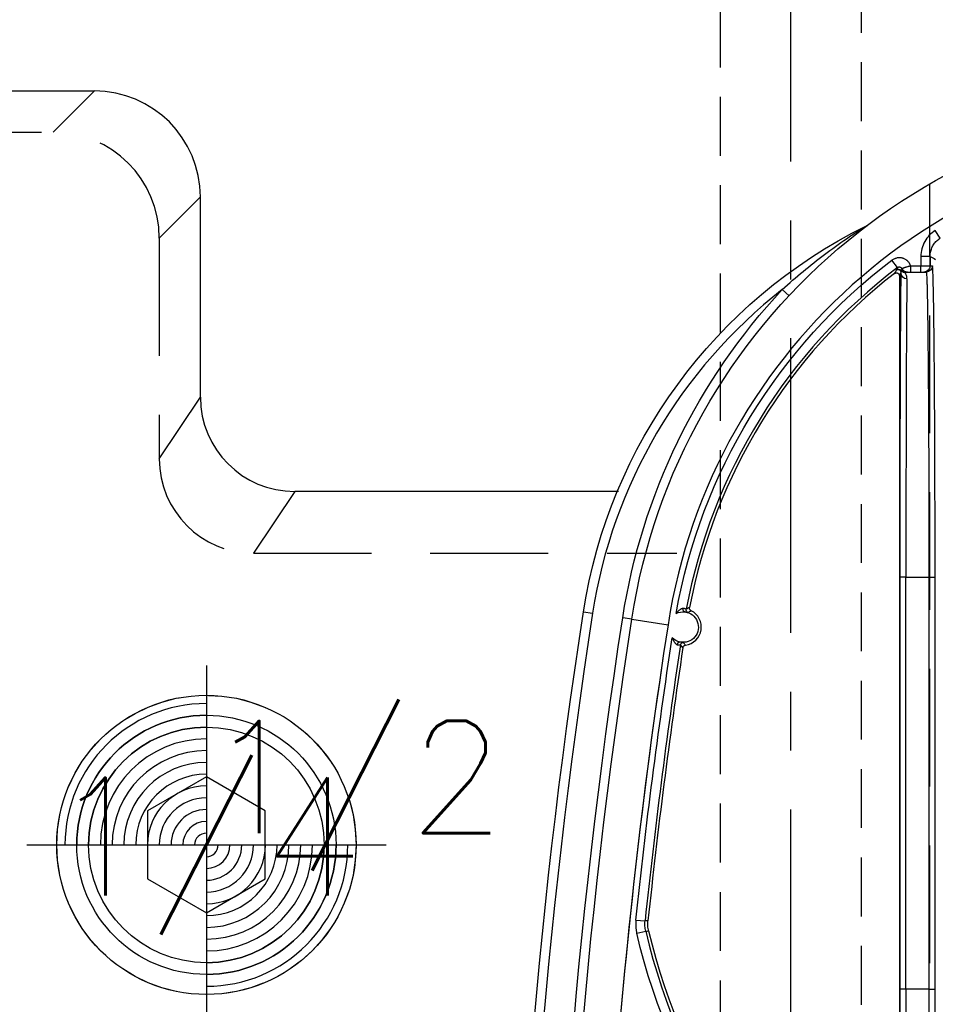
# Model space of a CAD drawing. Extents: x 2651 to 11825, y -3833 to 1075.
# Tile 275 of 656: x 4177 to 4216, y 311 to 353. Entities that reach past the tile are written whole.
import ezdxf
from ezdxf.enums import TextEntityAlignment as Align

# ---------------------------------------------------------------- set-up
doc = ezdxf.new("R2010")
doc.units = 0
doc.header["$LTSCALE"] = 10
for name, pattern in [('CENTER', [2, 1.25, -0.25, 0.25, -0.25]), ('DASHED', [0.75, 0.5, -0.25]), ('HIDDEN', [0.375, 0.25, -0.125])]:
    doc.linetypes.add(name, pattern=pattern)
doc.layers.get('0').update_dxf_attribs({"linetype": 'CONTINUOUS'})
doc.layers.get('Defpoints').update_dxf_attribs({"linetype": 'CONTINUOUS'})
for name, color, linetype in [('1', 7, 'CONTINUOUS'), ('111', 7, 'CONTINUOUS'), ('CEN', 1, 'CENTER'), ('COOL', 150, 'HIDDEN'), ('DIM', 3, 'CONTINUOUS'), ('HIDDEN', 6, 'HIDDEN'), ('PART', 7, 'CONTINUOUS'), ('PIN', 3, 'CONTINUOUS'), ('TEXT', 4, 'CONTINUOUS')]:
    doc.layers.add(name, color=color, linetype=linetype)
doc.styles.get("Standard").update_dxf_attribs({"font": 'romans.shx'})
doc.dimstyles.new('MM& INCH5', dxfattribs={"dimtxt": 5, "dimasz": 2.5, "dimexe": 1, "dimexo": 0.5, "dimtad": 0, "dimrnd": 1.38778e-17, "dimzin": 9, "dimdsep": 46, "dimtxsty": 'Standard', "dimblk": 'CLOSED', "dimcen": 0, "dimclrd": 3, "dimclre": 3, "dimclrt": 3, "dimazin": 2, "dimtfac": 0.75, "dimtofl": 0, "dimtmove": 0, "dimatfit": 3, "dimfxl": 0, "dimtolj": 1, "dimarcsym": 0})

# ---------------------------------------------------------------- blocks, each defined once
blk = doc.blocks.new('DSD')
at = {"layer": '1', "color": 6, "linetype": 'DASHED'}
for p, q in [((501.927, 509.019), (501.927, 460.933)), ((501.71, 495.113), (501.705, 495.113)), ((501.71, 477.638), (501.705, 477.638)), ((501.922, 464.017), (501.922, 464.425))]:
    blk.add_line(p, q, dxfattribs=at)
at = {"layer": '1', "color": 7, "linetype": 'Continuous'}
for p, q in [((503.222, 464.844), (503.222, 508.076)), ((502.182, 464.684), (502.084, 464.684)), ((502.312, 464.684), (502.182, 464.684)), ((502.739, 464.684), (502.312, 464.684)), ((503.184, 464.604), (503.184, 464.604))]:
    blk.add_line(p, q, dxfattribs=at)
at = {"layer": '1', "color": 252, "linetype": 'Continuous'}
for p, q in [((501.71, 495.113), (501.71, 477.638)), ((501.969, 495.113), (501.71, 495.113)), ((501.969, 495.113), (502.947, 495.113)), ((501.969, 477.638), (501.969, 495.113)), ((502.947, 495.113), (502.947, 477.638)), ((502.947, 495.113), (503.206, 495.113)), ((503.206, 477.638), (503.206, 495.113)), ((514.366, 492.744), (513.988, 492.655)), ((514.402, 492.182), (514.015, 492.223)), ((514.577, 479.412), (513.04, 479.65)), ((514.577, 479.412), (514.961, 479.353)), ((516.625, 479.096), (516.241, 479.155)), ((501.969, 477.638), (501.71, 477.638)), ((502.947, 477.638), (501.969, 477.638)), ((502.947, 477.638), (503.206, 477.638)), ((507.907, 465.686), (508.191, 465.421)), ((501.825, 464.425), (501.923, 464.425)), ((501.923, 464.425), (501.923, 464.016)), ((501.923, 464.425), (502.312, 464.425)), ((502.312, 464.684), (502.312, 464.425)), ((502.312, 464.425), (502.739, 464.425)), ((502.312, 464.016), (502.312, 464.425)), ((502.739, 464.684), (502.739, 464.425)), ((502.997, 464.684), (502.997, 464.684)), ((503.307, 464.492), (503.542, 464.182)), ((501.923, 464.016), (502.312, 464.016)), ((501.496, 463.246), (501.701, 462.916))]:
    blk.add_line(p, q, dxfattribs=at)
for centre, radius, start, end in [((258.538, 518.994), 260.764, 351.21206, 8.78754), ((258.538, 518.994), 257.526, 351.21206, 8.78794), ((487.959, 486.516), 26.743, 13.2714, 54.9863), ((258.538, 518.994), 256.876, 351.38336, 354.01787), ((488.973, 483.37), 24.354, 270, 351.2121), ((488.973, 483.37), 23.704, 307.2095, 349.3511), ((494.862, 482.46), 21.633, 308.0345, 351.2121)]:
    blk.add_arc(centre, radius, start, end, dxfattribs=at)
at = {"layer": '1', "color": 7, "linetype": 'Continuous', "extrusion": (0, 0, -1)}
for centre, radius, start, end in [((-258.538, 518.994), 261.153, 171.21206, 188.78794), ((-258.538, 518.994), 259.08, 171.21206, 188.78794), ((-512.4, 479.749), 0.648, 276.418, 102.0087), ((-512.4, 479.749), 0.648, 102.0087, 135.4131), ((-488.973, 483.37), 25.908, 188.7879, 270), ((-494.862, 482.46), 22.022, 188.7879, 243.6342), ((-512.4, 479.749), 0.648, 242.7301, 276.418)]:
    blk.add_arc(centre, radius, start, end, dxfattribs=at)
at = {"layer": '1', "color": 252, "linetype": 'Continuous', "extrusion": (0, 0, -1)}
for centre, radius, start, end in [((-258.538, 518.994), 259.469, 171.21206, 188.78794), ((-487.959, 486.516), 27.132, 125.0137, 166.7286), ((-258.538, 518.994), 257.265, 185.98213, 188.67217), ((-488.973, 483.37), 26.297, 188.7879, 223.0455), ((-488.973, 483.37), 24.093, 190.0333, 232.7905)]:
    blk.add_arc(centre, radius, start, end, dxfattribs=at)
at = {"layer": '1', "color": 110, "linetype": 'Continuous'}
for centre, radius, start, end in [((258.538, 518.994), 257.526, 351.21206, 0), ((488.973, 483.37), 24.354, 270, 351.2121)]:
    blk.add_arc(centre, radius, start, end, dxfattribs=at)
at = {"layer": '1', "color": 7, "linetype": 'Continuous'}
for centre, radius, start, end in [((487.959, 486.516), 26.62, 13.3184, 54.4749), ((258.538, 518.994), 256.753, 351.40512, 354.0132), ((512.4, 479.749), 0.772, 97.6644, 243.8079), ((488.973, 483.37), 23.581, 307.8157, 349.1097), ((504.814, 462.381), 0.389, 116.3658, 127.0428)]:
    blk.add_arc(centre, radius, start, end, dxfattribs=at)
at = {"layer": '1', "color": 252, "linetype": 'Continuous'}
for centre, start_param, end_param in [((503.149, 495.113), 4.712389, 6.146594), ((503.149, 477.638), 3.352768, 4.712389)]:
    blk.add_ellipse(centre, major_axis=(0, 13.213), ratio=0.004363, start_param=start_param, end_param=end_param, dxfattribs=at)
at = {"layer": '1', "color": 7, "linetype": 'Continuous'}
for centre, start_param, end_param in [((502.89, 495.113), 4.712389, 6.146594), ((502.89, 477.638), 3.352768, 4.712389)]:
    blk.add_ellipse(centre, major_axis=(0, 12.954), ratio=0.004451, start_param=start_param, end_param=end_param, dxfattribs=at)
at = {"layer": '1', "color": 252, "linetype": 'Continuous', "extrusion": (0, 0, -1)}
for centre, major_axis, ratio, start_param, end_param in [((512.387, 480.528), (0.0975, 0.0853), 0.999984, 0.869298, 2.272295), ((512.141, 479.014), (-0.065, 0.112), 0.999983, 0.861915, 2.279678), ((502.902, 464.719), (-0.259, 0.005), 0.977776, 1.550897, 3.120779), ((502.991, 464.441), (-0.218, -0.14), 0.998355, 2.140409, 2.981371), ((502.084, 464.425), (0, 0.259), 0.999962, 4.712389, 6.283185), ((502.182, 464.425), (0, 0.259), 0.999962, 4.712389, 6.283185), ((502.879, 464.425), (0, 0.259), 0.999963, 0, 1.118997), ((502.984, 464.425), (0, 0.259), 0.999925, 0, 0.841069), ((502.997, 464.425), (0, 0.259), 0.999931, 0, 0.807195), ((502.997, 464.425), (-0.005, 0.259), 0.999933, 0.01791, 0.825023), ((503.273, 464.684), (-0.116, 0.057), 0.999951, 3.600398, 5.094617), ((503.278, 464.694), (-0.118, 0.053), 0.999958, 3.638367, 5.099043)]:
    blk.add_ellipse(centre, major_axis=major_axis, ratio=ratio, start_param=start_param, end_param=end_param, dxfattribs=at)
at = {"layer": '1', "color": 7, "linetype": 'Continuous', "extrusion": (0, 0, -1)}
for centre, major_axis, ratio, start_param, end_param in [((512.562, 480.509), (-0.027, -0.127), 0.659458, 4.670772, 6.277381), ((512.313, 478.976), (-0.014, -0.129), 0.659067, 3.147394, 4.763783), ((503.281, 464.7), (-0.116, 0.057), 0.999951, 3.600067, 5.09439)]:
    blk.add_ellipse(centre, major_axis=major_axis, ratio=ratio, start_param=start_param, end_param=end_param, dxfattribs=at)
at = {"layer": '1', "color": 252, "linetype": 'Continuous'}
for points, weights in [([(501.825, 508.326), (501.757, 508.326), (501.71, 502.853), (501.71, 495.113)], [1, 0.804737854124, 0.804737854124, 1]), ([(501.71, 477.638), (501.71, 469.898), (501.757, 464.425), (501.825, 464.425)], [1, 0.804737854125, 0.804737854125, 1])]:
    blk.add_rational_spline(points, weights, degree=3, dxfattribs=at)
for points, knots in [([(501.969, 495.113), (501.969, 495.394), (501.969, 495.967), (501.97, 496.839), (501.972, 497.737), (501.975, 498.655), (501.978, 499.586), (501.982, 500.522), (501.986, 501.455), (501.992, 502.375), (501.998, 503.272), (502.005, 504.132), (502.012, 504.945), (502.02, 505.695), (502.029, 506.369), (502.039, 506.953), (502.049, 507.432), (502.06, 507.789), (502.072, 508.022), (502.08, 508.052), (502.084, 508.067)], [0, 0, 0, 0, 0.041403, 0.084471, 0.129205, 0.175604, 0.223668, 0.273397, 0.324791, 0.377851, 0.432575, 0.488964, 0.547018, 0.606736, 0.668119, 0.731167, 0.795879, 0.862255, 0.930296, 1, 1, 1, 1]), ([(502.084, 464.684), (502.082, 464.689), (502.077, 464.698), (502.071, 464.768), (502.064, 464.879), (502.058, 465.031), (502.052, 465.222), (502.046, 465.449), (502.041, 465.711), (502.035, 466.004), (502.03, 466.327), (502.025, 466.678), (502.021, 467.054), (502.016, 467.452), (502.012, 467.87), (502.008, 468.307), (502.004, 468.76), (502, 469.227), (501.996, 469.706), (501.993, 470.194), (501.99, 470.691), (501.987, 471.194), (501.985, 471.701), (501.982, 472.211), (501.98, 472.723), (501.978, 473.234), (501.976, 473.744), (501.974, 474.251), (501.973, 474.754), (501.972, 475.252), (501.971, 475.744), (501.97, 476.23), (501.969, 476.707), (501.969, 477.176), (501.969, 477.485), (501.969, 477.638)], [0, 0, 0, 0, 0.038023, 0.075563, 0.112621, 0.149196, 0.185289, 0.2209, 0.256028, 0.290673, 0.324837, 0.358517, 0.391715, 0.424431, 0.456664, 0.488415, 0.519683, 0.550468, 0.580772, 0.610592, 0.63993, 0.668786, 0.697159, 0.72505, 0.752458, 0.779383, 0.805826, 0.831787, 0.857265, 0.88226, 0.906773, 0.930804, 0.954352, 0.977417, 1, 1, 1, 1]), ([(508.191, 465.421), (507.615, 464.893), (507.015, 464.395), (506.093, 463.702), (505.781, 463.479), (505.314, 463.162), (505.158, 463.058), (504.931, 462.912), (504.856, 462.864), (504.753, 462.798), (504.72, 462.778), (504.664, 462.743), (504.637, 462.727), (504.644, 462.73)], [0, 0, 0, 0, 0.5, 0.5, 0.75, 0.75, 0.875, 0.875, 0.9375, 0.9375, 0.96875, 0.96875, 1, 1, 1, 1]), ([(502.739, 464.425), (502.746, 464.406), (502.754, 464.387), (502.767, 464.36), (502.772, 464.351), (502.779, 464.337), (502.782, 464.333), (502.787, 464.324), (502.801, 464.302), (502.828, 464.265), (502.855, 464.236), (502.877, 464.214), (502.885, 464.208), (502.896, 464.198), (502.9, 464.194), (502.908, 464.188), (502.929, 464.172), (502.967, 464.147), (503.003, 464.128), (503.026, 464.118), (503.031, 464.116), (503.04, 464.112), (503.055, 464.107), (503.089, 464.095), (503.138, 464.084), (503.178, 464.079), (503.209, 464.077), (503.219, 464.077), (503.24, 464.077), (503.27, 464.078), (503.321, 464.084), (503.36, 464.093), (503.385, 464.101), (503.39, 464.102), (503.399, 464.106), (503.414, 464.111), (503.447, 464.124), (503.492, 464.147), (503.526, 464.17), (503.542, 464.182)], [0, 0, 0, 0, 0.0625, 0.0625, 0.09375, 0.09375, 0.109375, 0.109375, 0.125, 0.1875, 0.25, 0.25, 0.28125, 0.28125, 0.296875, 0.296875, 0.3125, 0.375, 0.4375, 0.4375, 0.453125, 0.453125, 0.46875, 0.5, 0.5625, 0.625, 0.625, 0.65625, 0.65625, 0.6875, 0.75, 0.8125, 0.8125, 0.828125, 0.828125, 0.84375, 0.875, 0.9375, 1, 1, 1, 1]), ([(501.923, 464.016), (501.92, 463.956), (501.913, 463.834), (501.856, 463.657), (501.765, 463.493), (501.645, 463.351), (501.545, 463.281), (501.496, 463.246)], [0, 0, 0, 0, 0.195853, 0.3979, 0.6021, 0.804147, 1, 1, 1, 1]), ([(501.701, 462.916), (501.795, 462.975), (501.879, 463.044), (502.03, 463.202), (502.096, 463.292), (502.202, 463.482), (502.243, 463.586), (502.298, 463.797), (502.312, 463.906), (502.312, 464.016)], [0, 0, 0, 0, 0.25, 0.25, 0.5, 0.5, 0.75, 0.75, 1, 1, 1, 1])]:
    blk.add_open_spline(points, degree=3, knots=knots, dxfattribs=at)
for points, degree in [([(514.402, 492.182), (514.407, 492.23), (514.413, 492.324), (514.41, 492.465), (514.395, 492.605), (514.377, 492.698), (514.366, 492.744)], 3), ([(513.988, 492.655), (513.946, 492.653), (513.905, 492.651), (513.863, 492.648)], 3), ([(513.891, 492.215), (513.933, 492.217), (513.974, 492.22), (514.015, 492.223)], 3), ([(512.515, 480.508), (512.497, 480.528), (512.462, 480.567), (512.426, 480.605), (512.408, 480.623)], 3), ([(512.297, 480.514), (512.329, 480.477), (512.359, 480.438), (512.389, 480.398)], 3), ([(512.184, 479.136), (512.143, 479.107), (512.102, 479.081), (512.06, 479.056)], 3), ([(512.13, 478.915), (512.153, 478.927), (512.199, 478.951), (512.245, 478.977), (512.269, 478.99)], 3), ([(503.222, 464.844), (503.202, 464.802), (503.181, 464.76), (503.161, 464.719)], 3), ([(503.36, 464.597), (503.384, 464.645), (503.407, 464.693), (503.431, 464.741)], 3), ([(503.307, 464.492), (503.322, 464.522), (503.337, 464.551), (503.352, 464.581)], 3), ([(503.352, 464.581), (503.357, 464.591)], 1), ([(503.357, 464.591), (503.36, 464.597)], 1), ([(501.923, 464.016), (501.846, 464.059), (501.769, 464.102), (501.692, 464.145)], 3)]:
    blk.add_open_spline(points, degree=degree, dxfattribs=at)
at = {"layer": '1', "color": 7, "linetype": 'Continuous'}
for points, degree in [([(513.863, 492.648), (513.872, 492.612), (513.886, 492.541), (513.897, 492.433), (513.9, 492.324), (513.895, 492.251), (513.891, 492.215)], 3), ([(513.988, 492.655), (513.996, 492.619), (514.01, 492.548), (514.021, 492.44), (514.024, 492.332), (514.019, 492.259), (514.015, 492.223)], 3), ([(502.991, 464.699), (502.995, 464.695), (502.997, 464.684)], 2), ([(502.997, 464.684), (502.984, 464.684)], 1), ([(503.177, 464.598), (503.184, 464.604)], 1), ([(503.184, 464.604), (503.184, 464.613)], 1)]:
    blk.add_open_spline(points, degree=degree, dxfattribs=at)
for points, knots in [([(512.408, 480.623), (512.407, 480.616), (512.404, 480.602), (512.399, 480.59), (512.394, 480.581), (512.392, 480.577), (512.389, 480.571), (512.383, 480.563), (512.376, 480.555), (512.369, 480.548), (512.365, 480.545), (512.361, 480.541), (512.352, 480.534), (512.343, 480.529), (512.335, 480.525), (512.33, 480.523), (512.324, 480.52), (512.314, 480.517), (512.304, 480.515), (512.297, 480.514)], [0, 0, 0, 0, 0.125, 0.25, 0.25, 0.3125, 0.3125, 0.375, 0.5, 0.5, 0.5625, 0.5625, 0.625, 0.75, 0.75, 0.8125, 0.8125, 0.875, 1, 1, 1, 1]), ([(512.39, 480.397), (512.395, 480.397), (512.399, 480.398), (512.404, 480.397), (512.409, 480.397), (512.413, 480.397), (512.418, 480.397), (512.423, 480.397), (512.427, 480.397), (512.446, 480.395), (512.463, 480.394), (512.476, 480.392), (512.481, 480.392), (512.491, 480.39), (512.506, 480.388), (512.523, 480.385), (512.535, 480.382)], [0, 0, 0, 0, 0.125, 0.25, 0.375, 0.375, 0.4375, 0.4375, 0.5, 0.625, 0.75, 0.75, 0.8125, 0.8125, 0.875, 1, 1, 1, 1]), ([(512.647, 480.496), (512.637, 480.498), (512.627, 480.5), (512.613, 480.503), (512.609, 480.503), (512.604, 480.504), (512.599, 480.505), (512.594, 480.505), (512.586, 480.506), (512.569, 480.508), (512.556, 480.508), (512.552, 480.508), (512.547, 480.508), (512.542, 480.508), (512.538, 480.508), (512.533, 480.508), (512.528, 480.508), (512.523, 480.508), (512.519, 480.506), (512.514, 480.508)], [0, 0, 0, 0, 0.125, 0.125, 0.1875, 0.1875, 0.21875, 0.21875, 0.25, 0.375, 0.5, 0.5, 0.5625, 0.5625, 0.625, 0.625, 0.75, 0.875, 1, 1, 1, 1]), ([(512.862, 480.203), (512.851, 480.23), (512.847, 480.242), (512.84, 480.257), (512.837, 480.264), (512.83, 480.279), (512.827, 480.287), (512.816, 480.309), (512.808, 480.323), (512.792, 480.351), (512.784, 480.365), (512.771, 480.385), (512.766, 480.392), (512.759, 480.401), (512.757, 480.405), (512.752, 480.411), (512.749, 480.415), (512.737, 480.43), (512.727, 480.441), (512.711, 480.457), (512.705, 480.462), (512.697, 480.469), (512.694, 480.472), (512.689, 480.475), (512.685, 480.478), (512.677, 480.483), (512.668, 480.489), (512.659, 480.492), (512.655, 480.494), (512.65, 480.495), (512.646, 480.496)], [0, 0, 0, 0, 0.125, 0.125, 0.1875, 0.1875, 0.25, 0.25, 0.375, 0.375, 0.5, 0.5, 0.5625, 0.5625, 0.59375, 0.59375, 0.625, 0.625, 0.75, 0.75, 0.8125, 0.8125, 0.84375, 0.84375, 0.875, 0.875, 0.9375, 0.96875, 0.96875, 1, 1, 1, 1]), ([(512.06, 479.056), (512.066, 479.053), (512.078, 479.046), (512.089, 479.037), (512.096, 479.029), (512.099, 479.026), (512.103, 479.021), (512.11, 479.013), (512.115, 479.004), (512.12, 478.995), (512.122, 478.991), (512.124, 478.985), (512.127, 478.975), (512.13, 478.964), (512.131, 478.954), (512.132, 478.95), (512.132, 478.943), (512.132, 478.933), (512.131, 478.922), (512.13, 478.915)], [0, 0, 0, 0, 0.125, 0.25, 0.25, 0.3125, 0.3125, 0.375, 0.5, 0.5, 0.5625, 0.5625, 0.625, 0.75, 0.75, 0.8125, 0.8125, 0.875, 1, 1, 1, 1]), ([(512.328, 479.105), (512.316, 479.106), (512.304, 479.108), (512.288, 479.11), (512.283, 479.111), (512.274, 479.113), (512.269, 479.114), (512.255, 479.117), (512.239, 479.121), (512.225, 479.124), (512.221, 479.128), (512.215, 479.125), (512.212, 479.13), (512.206, 479.128), (512.203, 479.132), (512.19, 479.13), (512.194, 479.137), (512.18, 479.135), (512.185, 479.137)], [0, 0, 0, 0, 0.125, 0.125, 0.1875, 0.1875, 0.25, 0.25, 0.375, 0.5, 0.5, 0.5625, 0.5625, 0.625, 0.625, 0.75, 0.875, 1, 1, 1, 1]), ([(512.269, 478.991), (512.273, 478.99), (512.277, 478.987), (512.282, 478.986), (512.286, 478.984), (512.291, 478.983), (512.295, 478.981), (512.3, 478.98), (512.304, 478.978), (512.32, 478.974), (512.334, 478.97), (512.341, 478.969), (512.345, 478.968), (512.35, 478.967), (512.355, 478.966), (512.359, 478.965), (512.373, 478.963), (512.387, 478.961), (512.397, 478.961)], [0, 0, 0, 0, 0.125, 0.25, 0.375, 0.375, 0.4375, 0.4375, 0.5, 0.625, 0.75, 0.75, 0.78125, 0.78125, 0.8125, 0.8125, 0.875, 1, 1, 1, 1]), ([(512.396, 478.961), (512.401, 478.96), (512.406, 478.96), (512.41, 478.96), (512.415, 478.961), (512.424, 478.962), (512.43, 478.963), (512.444, 478.967), (512.451, 478.969), (512.461, 478.973), (512.465, 478.975), (512.471, 478.978), (512.476, 478.98), (512.492, 478.988), (512.506, 478.996), (512.526, 479.009), (512.536, 479.016), (512.546, 479.023), (512.552, 479.028), (512.556, 479.03), (512.571, 479.043), (512.584, 479.053), (512.608, 479.075), (512.62, 479.087), (512.643, 479.11), (512.654, 479.122), (512.671, 479.141), (512.676, 479.147), (512.683, 479.156), (512.686, 479.159), (512.689, 479.163), (512.692, 479.167), (512.695, 479.17), (512.698, 479.174)], [0, 0, 0, 0, 0.03125, 0.03125, 0.0625, 0.0625, 0.125, 0.125, 0.1875, 0.1875, 0.21875, 0.21875, 0.25, 0.25, 0.375, 0.375, 0.4375, 0.46875, 0.46875, 0.5, 0.5, 0.625, 0.625, 0.75, 0.75, 0.875, 0.875, 0.9375, 0.9375, 0.96875, 0.984375, 0.984375, 1, 1, 1, 1]), ([(502.902, 464.972), (502.901, 464.954), (502.902, 464.936), (502.906, 464.903), (502.908, 464.887), (502.918, 464.842), (502.928, 464.816), (502.943, 464.782), (502.948, 464.771), (502.956, 464.757), (502.958, 464.752), (502.963, 464.744), (502.97, 464.731), (502.977, 464.721), (502.985, 464.709), (502.989, 464.704), (502.991, 464.699)], [0, 0, 0, 0, 0.125, 0.125, 0.25, 0.25, 0.5, 0.5, 0.625, 0.625, 0.6875, 0.6875, 0.75, 0.875, 0.875, 1, 1, 1, 1]), ([(503.184, 464.614), (503.183, 464.618), (503.181, 464.622), (503.176, 464.635), (503.173, 464.643), (503.167, 464.66), (503.164, 464.67), (503.162, 464.687), (503.161, 464.693), (503.16, 464.705), (503.16, 464.712), (503.161, 464.719)], [0, 0, 0, 0, 0.25, 0.25, 0.5, 0.5, 0.75, 0.75, 0.875, 0.875, 1, 1, 1, 1]), ([(503.431, 464.741), (503.426, 464.738), (503.416, 464.731), (503.406, 464.726), (503.398, 464.723), (503.394, 464.721), (503.389, 464.719), (503.38, 464.717), (503.371, 464.715), (503.363, 464.715), (503.358, 464.714), (503.353, 464.714), (503.349, 464.714), (503.341, 464.714), (503.329, 464.716), (503.317, 464.719), (503.309, 464.721), (503.305, 464.723), (503.3, 464.725), (503.292, 464.728), (503.284, 464.733), (503.277, 464.738), (503.274, 464.74), (503.27, 464.743), (503.266, 464.746), (503.26, 464.752), (503.252, 464.76), (503.245, 464.77), (503.241, 464.777), (503.238, 464.781), (503.236, 464.786), (503.232, 464.794), (503.229, 464.802), (503.226, 464.814), (503.224, 464.82), (503.223, 464.832), (503.222, 464.838), (503.222, 464.844)], [0, 0, 0, 0, 0.0625, 0.125, 0.125, 0.15625, 0.15625, 0.1875, 0.25, 0.25, 0.28125, 0.28125, 0.3125, 0.3125, 0.375, 0.4375, 0.4375, 0.46875, 0.46875, 0.5, 0.5625, 0.5625, 0.59375, 0.59375, 0.625, 0.625, 0.6875, 0.75, 0.75, 0.78125, 0.78125, 0.8125, 0.875, 0.875, 0.9375, 0.9375, 1, 1, 1, 1]), ([(502.88, 464.684), (502.876, 464.684), (502.864, 464.684), (502.842, 464.684), (502.822, 464.684), (502.782, 464.684), (502.766, 464.684), (502.748, 464.684), (502.739, 464.684)], [0, 0, 0, 0, 0.1875, 0.375, 0.5, 0.625, 0.875, 1, 1, 1, 1]), ([(502.739, 464.425), (502.746, 464.427), (502.752, 464.428), (502.764, 464.431), (502.783, 464.435), (502.813, 464.442), (502.837, 464.448), (502.854, 464.453), (502.86, 464.455), (502.872, 464.458), (502.878, 464.459), (502.906, 464.467), (502.928, 464.473), (502.958, 464.482), (502.967, 464.486), (502.982, 464.49), (502.986, 464.492), (502.995, 464.495), (503, 464.496), (503.013, 464.5), (503.021, 464.503), (503.032, 464.507), (503.036, 464.509), (503.043, 464.511), (503.047, 464.513), (503.063, 464.519), (503.075, 464.523), (503.085, 464.527), (503.089, 464.529), (503.094, 464.531), (503.098, 464.532), (503.106, 464.535), (503.112, 464.538)], [0, 0, 0, 0, 0.03125, 0.03125, 0.0625, 0.125, 0.1875, 0.1875, 0.21875, 0.21875, 0.25, 0.25, 0.375, 0.375, 0.4375, 0.4375, 0.46875, 0.46875, 0.5, 0.5, 0.5625, 0.5625, 0.59375, 0.59375, 0.625, 0.625, 0.75, 0.75, 0.78125, 0.78125, 0.8125, 1, 1, 1, 1]), ([(502.984, 464.684), (502.973, 464.684), (502.963, 464.684), (502.945, 464.684), (502.936, 464.684), (502.91, 464.684), (502.894, 464.684), (502.879, 464.684)], [0, 0, 0, 0, 0.25, 0.25, 0.5, 0.5, 1, 1, 1, 1]), ([(503.112, 464.538), (503.122, 464.548), (503.132, 464.558), (503.154, 464.578), (503.165, 464.588), (503.177, 464.598)], [0, 0, 0, 0, 0.5, 0.5, 1, 1, 1, 1]), ([(503.307, 464.492), (503.3, 464.486), (503.292, 464.481), (503.279, 464.475), (503.274, 464.473), (503.265, 464.47), (503.26, 464.469), (503.246, 464.466), (503.237, 464.465), (503.227, 464.465), (503.222, 464.465), (503.218, 464.466), (503.211, 464.467), (503.199, 464.469), (503.19, 464.471), (503.185, 464.473), (503.181, 464.475), (503.176, 464.477), (503.165, 464.481), (503.155, 464.488), (503.148, 464.494), (503.144, 464.497), (503.141, 464.5), (503.135, 464.505), (503.128, 464.514), (503.122, 464.522), (503.119, 464.526), (503.112, 464.538)], [0, 0, 0, 0, 0.125, 0.125, 0.1875, 0.1875, 0.25, 0.25, 0.375, 0.375, 0.40625, 0.40625, 0.4375, 0.5, 0.5625, 0.5625, 0.59375, 0.59375, 0.625, 0.75, 0.75, 0.78125, 0.78125, 0.8125, 0.875, 0.9375, 1, 1, 1, 1])]:
    blk.add_open_spline(points, degree=3, knots=knots, dxfattribs=at)
blk = doc.blocks.new('*D177')
at = {"layer": 'Defpoints', "color": 0}
for p in [(4171.684, 387.642), (4446.684, 319.642), (4473.321, 319.642)]:
    blk.add_point(p, dxfattribs=at)
at = {"layer": 'DIM', "color": 3, "lineweight": -2}
blk.add_line((4447.184, 319.642), (4473.321, 319.642), dxfattribs=at)
at = {"layer": 'DIM', "color": 3, "insert": (4494.184, 319.642), "char_height": 5, "attachment_point": 5}
blk.add_mtext('\\A1;68 [2.677]', dxfattribs=at)
blk = doc.blocks.new('_Closed')
at = {"color": 0, "linetype": 'ByBlock', "lineweight": -2}
for p, q in [((-1, 0.167), (0, 0)), ((-1, 0.167), (-1, -0.167)), ((0, 0), (-1, -0.167)), ((0, 0), (-1, 0))]:
    blk.add_line(p, q, dxfattribs=at)
blk = doc.blocks.new('*D178')
at = {"layer": 'Defpoints', "color": 0}
for p in [(4171.684, 387.642), (4446.684, 255.642), (4473.321, 255.642)]:
    blk.add_point(p, dxfattribs=at)
at = {"layer": 'DIM', "color": 3, "lineweight": -2}
blk.add_line((4447.184, 255.642), (4473.321, 255.642), dxfattribs=at)
at = {"layer": 'DIM', "color": 3, "insert": (4496.327, 255.642), "char_height": 5, "attachment_point": 5}
blk.add_mtext('\\A1;132 [5.197]', dxfattribs=at)
blk = doc.blocks.new('*D179')
at = {"layer": 'Defpoints', "color": 0}
for p in [(4171.684, 387.642), (4473.321, 263.642), (4381.212, 262.642)]:
    blk.add_point(p, dxfattribs=at)
at = {"layer": 'DIM', "color": 3, "lineweight": -2}
for p, q in [((4463.321, 262.642), (4468.321, 263.642)), ((4468.321, 263.642), (4473.321, 263.642)), ((4381.712, 262.642), (4463.321, 262.642))]:
    blk.add_line(p, q, dxfattribs=at)
at = {"layer": 'DIM', "color": 3, "insert": (4496.327, 263.642), "char_height": 5, "attachment_point": 5}
blk.add_mtext('\\A1;125 [4.921]', dxfattribs=at)
blk = doc.blocks.new('*D180')
at = {"layer": 'Defpoints', "color": 0}
for p in [(4171.684, 387.642), (4446.684, 212.642), (4473.321, 212.642)]:
    blk.add_point(p, dxfattribs=at)
at = {"layer": 'DIM', "color": 3, "lineweight": -2}
blk.add_line((4447.184, 212.642), (4473.321, 212.642), dxfattribs=at)
at = {"layer": 'DIM', "color": 3, "insert": (4493.946, 212.642), "char_height": 5, "attachment_point": 5}
blk.add_mtext('\\A1;175 [6.89]', dxfattribs=at)
blk = doc.blocks.new('*D181')
at = {"layer": 'Defpoints', "color": 0}
for p in [(4171.684, 387.642), (4446.684, 182.642), (4473.321, 182.642)]:
    blk.add_point(p, dxfattribs=at)
at = {"layer": 'DIM', "color": 3, "lineweight": -2}
blk.add_line((4447.184, 182.642), (4473.321, 182.642), dxfattribs=at)
at = {"layer": 'DIM', "color": 3, "insert": (4496.684, 182.642), "char_height": 5, "attachment_point": 5}
blk.add_mtext('\\A1;205 [8.071]', dxfattribs=at)
blk = doc.blocks.new('*D182')
at = {"layer": 'Defpoints', "color": 0}
for p in [(4171.684, 387.642), (4446.684, 162.642), (4473.321, 162.642)]:
    blk.add_point(p, dxfattribs=at)
at = {"layer": 'DIM', "color": 3, "lineweight": -2}
blk.add_line((4447.184, 162.642), (4473.321, 162.642), dxfattribs=at)
at = {"layer": 'DIM', "color": 3, "insert": (4496.684, 162.642), "char_height": 5, "attachment_point": 5}
blk.add_mtext('\\A1;225 [8.858]', dxfattribs=at)
blk = doc.blocks.new('*D183')
at = {"layer": 'Defpoints', "color": 0}
for p in [(4171.684, 387.642), (4446.684, 119.642), (4473.321, 119.642)]:
    blk.add_point(p, dxfattribs=at)
at = {"layer": 'DIM', "color": 3, "lineweight": -2}
blk.add_line((4447.184, 119.642), (4473.321, 119.642), dxfattribs=at)
at = {"layer": 'DIM', "color": 3, "insert": (4499.065, 119.642), "char_height": 5, "attachment_point": 5}
blk.add_mtext('\\A1;268 [10.551]', dxfattribs=at)
blk = doc.blocks.new('*D184')
at = {"layer": 'Defpoints', "color": 0}
for p in [(4171.684, 387.642), (4446.684, 12.642), (4473.321, 12.642)]:
    blk.add_point(p, dxfattribs=at)
at = {"layer": 'DIM', "color": 3, "lineweight": -2}
blk.add_line((4447.184, 12.642), (4473.321, 12.642), dxfattribs=at)
at = {"layer": 'DIM', "color": 3, "insert": (4499.065, 12.642), "char_height": 5, "attachment_point": 5}
blk.add_mtext('\\A1;375 [14.764]', dxfattribs=at)
blk = doc.blocks.new('*D185')
at = {"layer": 'Defpoints', "color": 0}
for p in [(4171.684, 387.642), (4446.684, 55.642), (4473.321, 55.642)]:
    blk.add_point(p, dxfattribs=at)
at = {"layer": 'DIM', "color": 3, "lineweight": -2}
blk.add_line((4447.184, 55.642), (4473.321, 55.642), dxfattribs=at)
at = {"layer": 'DIM', "color": 3, "insert": (4499.065, 55.642), "char_height": 5, "attachment_point": 5}
blk.add_mtext('\\A1;332 [13.071]', dxfattribs=at)
blk = doc.blocks.new('*D186')
at = {"layer": 'Defpoints', "color": 0}
for p in [(4171.684, 387.642), (4381.212, -22.358), (4473.321, -22.358)]:
    blk.add_point(p, dxfattribs=at)
at = {"layer": 'DIM', "color": 3, "lineweight": -2}
blk.add_line((4381.712, -22.358), (4473.321, -22.358), dxfattribs=at)
at = {"layer": 'DIM', "color": 3, "insert": (4499.065, -22.358), "char_height": 5, "attachment_point": 5}
blk.add_mtext('\\A1;410 [16.142]', dxfattribs=at)
blk = doc.blocks.new('*D187')
at = {"layer": 'Defpoints', "color": 0}
for p in [(4171.684, 387.642), (4274.104, -57.358), (4473.321, -57.358)]:
    blk.add_point(p, dxfattribs=at)
at = {"layer": 'DIM', "color": 3, "lineweight": -2}
blk.add_line((4274.604, -57.358), (4473.321, -57.358), dxfattribs=at)
at = {"layer": 'DIM', "color": 3, "insert": (4496.684, -57.358), "char_height": 5, "attachment_point": 5}
blk.add_mtext('\\A1;445 [17.52]', dxfattribs=at)
blk = doc.blocks.new('*D188')
at = {"layer": 'Defpoints', "color": 0}
for p in [(4171.684, 387.642), (4271.924, -104.358), (4473.321, -104.358)]:
    blk.add_point(p, dxfattribs=at)
at = {"layer": 'DIM', "color": 3, "lineweight": -2}
blk.add_line((4272.424, -104.358), (4473.321, -104.358), dxfattribs=at)
at = {"layer": 'DIM', "color": 3, "insert": (4496.684, -104.358), "char_height": 5, "attachment_point": 5}
blk.add_mtext('\\A1;492 [19.37]', dxfattribs=at)
blk = doc.blocks.new('*D189')
at = {"layer": 'Defpoints', "color": 0}
for p in [(4171.684, 387.642), (4285.884, -124.358), (4473.321, -124.358)]:
    blk.add_point(p, dxfattribs=at)
at = {"layer": 'DIM', "color": 3, "lineweight": -2}
blk.add_line((4286.384, -124.358), (4473.321, -124.358), dxfattribs=at)
at = {"layer": 'DIM', "color": 3, "insert": (4499.065, -124.358), "char_height": 5, "attachment_point": 5}
blk.add_mtext('\\A1;512 [20.157]', dxfattribs=at)
blk = doc.blocks.new('*D193')
at = {"layer": 'Defpoints', "color": 0}
for p in [(4171.684, 387.642), (4401.864, -82.358), (4473.321, -82.358)]:
    blk.add_point(p, dxfattribs=at)
at = {"layer": 'DIM', "color": 3, "lineweight": -2}
blk.add_line((4402.364, -82.358), (4473.321, -82.358), dxfattribs=at)
at = {"layer": 'DIM', "color": 3, "insert": (4499.065, -82.358), "char_height": 5, "attachment_point": 5}
blk.add_mtext('\\A1;470 [18.504]', dxfattribs=at)
blk = doc.blocks.new('*D199')
at = {"layer": 'Defpoints', "color": 0}
for p in [(4171.684, 387.642), (4256.684, -119.598), (4256.684, -149.953)]:
    blk.add_point(p, dxfattribs=at)
at = {"layer": 'DIM', "color": 3, "lineweight": -2}
blk.add_line((4256.684, -120.098), (4256.684, -149.953), dxfattribs=at)
at = {"layer": 'DIM', "color": 3, "insert": (4256.684, -170.935), "char_height": 5, "attachment_point": 5, "rotation": 90}
blk.add_mtext('\\A1;85 [3.346]', dxfattribs=at)
blk = doc.blocks.new('*D200')
at = {"layer": 'Defpoints', "color": 0}
for p in [(4171.684, 387.642), (4278.684, -131.558), (4278.684, -149.953)]:
    blk.add_point(p, dxfattribs=at)
at = {"layer": 'DIM', "color": 3, "lineweight": -2}
blk.add_line((4278.684, -132.058), (4278.684, -149.953), dxfattribs=at)
at = {"layer": 'DIM', "color": 3, "insert": (4278.684, -172.959), "char_height": 5, "attachment_point": 5, "rotation": 90}
blk.add_mtext('\\A1;107 [4.213]', dxfattribs=at)
blk = doc.blocks.new('*D201')
at = {"layer": 'Defpoints', "color": 0}
for p in [(4171.684, 387.642), (4296.684, -137.358), (4296.684, -149.953)]:
    blk.add_point(p, dxfattribs=at)
at = {"layer": 'DIM', "color": 3, "lineweight": -2}
blk.add_line((4296.684, -137.858), (4296.684, -149.953), dxfattribs=at)
at = {"layer": 'DIM', "color": 3, "insert": (4296.684, -172.959), "char_height": 5, "attachment_point": 5, "rotation": 90}
blk.add_mtext('\\A1;125 [4.921]', dxfattribs=at)
blk = doc.blocks.new('*D202')
at = {"layer": 'Defpoints', "color": 0}
for p in [(4171.684, 387.642), (4246.684, -84.778), (4246.684, -149.953)]:
    blk.add_point(p, dxfattribs=at)
at = {"layer": 'DIM', "color": 3, "lineweight": -2}
blk.add_line((4246.684, -85.278), (4246.684, -149.953), dxfattribs=at)
at = {"layer": 'DIM', "color": 3, "insert": (4246.684, -170.935), "char_height": 5, "attachment_point": 5, "rotation": 90}
blk.add_mtext('\\A1;75 [2.953]', dxfattribs=at)
blk = doc.blocks.new('*D203')
at = {"layer": 'Defpoints', "color": 0}
for p in [(4171.684, 387.642), (4368.684, -115.538), (4368.684, -149.953)]:
    blk.add_point(p, dxfattribs=at)
at = {"layer": 'DIM', "color": 3, "lineweight": -2}
blk.add_line((4368.684, -116.038), (4368.684, -149.953), dxfattribs=at)
at = {"layer": 'DIM', "color": 3, "insert": (4368.684, -172.959), "char_height": 5, "attachment_point": 5, "rotation": 90}
blk.add_mtext('\\A1;197 [7.756]', dxfattribs=at)
blk = doc.blocks.new('*U260', base_point=(870.354, 2561.285))
for p, q in [((870.354, 2564.172), (867.854, 2562.729)), ((872.854, 2562.729), (870.354, 2564.172)), ((867.854, 2562.729), (867.853, 2559.842)), ((872.854, 2559.842), (872.854, 2562.729)), ((867.853, 2559.842), (870.354, 2558.398)), ((870.354, 2558.398), (872.854, 2559.842))]:
    blk.add_line(p, q)
for radius in [5.5, 5]:
    blk.add_circle((870.354, 2561.285), radius)
at = {"layer": 'CEN'}
for p, q in [((870.354, 2567.885), (870.354, 2554.685)), ((863.754, 2561.285), (876.954, 2561.285))]:
    blk.add_line(p, q, dxfattribs=at)
blk = doc.blocks.new('A$C2C2739AE')
at = {"layer": '111', "color": 110, "linetype": 'Continuous'}
for p, q in [((-8.246, 162), (8.246, 162)), ((12.746, 149), (12.746, 157.5)), ((30.487, 145), (16.746, 145))]:
    blk.add_line(p, q, dxfattribs=at)
at = {"layer": '111', "color": 110, "linetype": 'DASHED'}
for p, q in [((6.5, 160.254), (8.246, 162)), ((-6.5, 160.254), (6.5, 160.254)), ((12.746, 157.5), (11, 155.754)), ((11, 155.754), (11, 146.38)), ((11, 146.38), (12.746, 149)), ((16.746, 145), (15, 142.38)), ((15, 142.38), (32.954, 142.38))]:
    blk.add_line(p, q, dxfattribs=at)
at = {"layer": '111', "color": 110, "linetype": 'Continuous'}
for centre, radius, start, end in [((8.246, 157.5), 4.5, 0, 90), ((16.746, 149), 4, 180, 270)]:
    blk.add_arc(centre, radius, start, end, dxfattribs=at)
at = {"layer": '111', "color": 110, "linetype": 'DASHED'}
for centre, radius, start, end in [((6.5, 155.754), 4.5, 0, 90), ((15, 146.38), 4, 180, 270)]:
    blk.add_arc(centre, radius, start, end, dxfattribs=at)
blk = doc.blocks.new('*U1315', base_point=(9754.6676, -1283.358))
blk.add_circle((9754.6676, -1283.358), 0.5)
for radius, start, end in [(0.4724, 90, 180), (0.4331, 90, 180), (0.3937, 90, 180), (0.3543, 90, 180), (0.315, 90, 180), (0.2756, 90, 180), (0.2362, 90, 180), (0.1969, 90, 180), (0.1575, 90, 180), (0.1181, 90, 180), (0.0787, 90, 180), (0.0394, 90, 180), (0.0394, 270, 0), (0.0787, 270, 0), (0.1181, 270, 0), (0.1575, 270, 0), (0.1969, 270, 0), (0.2362, 270, 0), (0.2756, 270, 0), (0.315, 270, 0), (0.3543, 270, 0), (0.3937, 270, 0), (0.4331, 270, 0), (0.4724, 270, 0)]:
    blk.add_arc((9754.6676, -1283.358), radius, start, end)
at = {"layer": 'PIN'}
for p, q in [((9754.6676, -1282.758), (9754.6676, -1283.958)), ((9754.0676, -1283.358), (9755.2676, -1283.358))]:
    blk.add_line(p, q, dxfattribs=at)

msp = doc.modelspace()

# ---------------------------------------------------------------- linework, layer by layer
at = {"layer": 'COOL', "color": 1, "linetype": 'CENTER'}
msp.add_line((4209.484, -113.358), (4209.478, 677.374), dxfattribs=at)
at = {"layer": 'COOL'}
msp.add_lwpolyline([(4212.485, -101.64), (4212.478, 675.642), (4209.478, 677.374), (4206.478, 675.642), (4206.485, -101.64)], dxfattribs=at)
at = {"layer": 'HIDDEN'}
msp.add_circle((4184.684, 317.642), 6.35, dxfattribs=at)

# ---------------------------------------------------------------- block references
at = {"layer": 'DIM'}
msp.add_blockref('A$C2C2739AE', (4171.684, 187.642), dxfattribs=at)
at = {"layer": 'DIM', "rotation": 180}
msp.add_blockref('DSD', (4717.309, 806.636), dxfattribs=at)
at = {"layer": 'PART'}
msp.add_blockref('*U260', (4184.684, 317.642), dxfattribs=at)
at = {"layer": 'PIN', "xscale": 12.7, "yscale": 12.7, "zscale": 12.7}
msp.add_blockref('*U1315', (4184.684, 317.642), dxfattribs=at)

# ---------------------------------------------------------------- texts
at = {"layer": 'PIN', "color": 4}
msp.add_text('1/2', height=4.7625, dxfattribs=at).set_placement((4184.684, 318.142))
at = {"layer": 'TEXT'}
msp.add_text('1/4', height=5, dxfattribs=at).set_placement((4184.684, 317.642), align=Align.MIDDLE)

# ---------------------------------------------------------------- dimensions: what is measured, and where the dimension line sits
at = {"layer": 'DIM'}
for feature_location, offset, dtype, picture, middle in [((4446.684, 319.642), (26.637, 0), 0, '*D177', (4494.184, 319.642)), ((4446.684, 255.642), (26.637, 0), 0, '*D178', (4496.327, 255.642)), ((4381.212, 262.642), (92.109, 1), 0, '*D179', (4496.327, 263.642)), ((4446.684, 212.642), (26.637, 0), 0, '*D180', (4493.946, 212.642)), ((4446.684, 182.642), (26.637, 0), 0, '*D181', (4496.684, 182.642)), ((4446.684, 162.642), (26.637, 0), 0, '*D182', (4496.684, 162.642)), ((4446.684, 119.642), (26.637, 0), 0, '*D183', (4499.065, 119.642)), ((4446.684, 12.642), (26.637, 0), 0, '*D184', (4499.065, 12.642)), ((4446.684, 55.642), (26.637, 0), 0, '*D185', (4499.065, 55.642)), ((4381.212, -22.358), (92.109, 0), 0, '*D186', (4499.065, -22.358)), ((4274.104, -57.358), (199.217, 0), 0, '*D187', (4496.684, -57.358)), ((4271.924, -104.358), (201.397, 0), 0, '*D188', (4496.684, -104.358)), ((4285.884, -124.358), (187.437, 0), 0, '*D189', (4499.065, -124.358)), ((4401.864, -82.358), (71.457, 0), 0, '*D193', (4499.065, -82.358)), ((4256.684, -119.598), (0, -30.355), 1, '*D199', (4256.684, -170.935)), ((4278.684, -131.558), (0, -18.395), 1, '*D200', (4278.684, -172.959)), ((4296.684, -137.358), (0, -12.595), 1, '*D201', (4296.684, -172.959)), ((4246.684, -84.778), (0, -65.175), 1, '*D202', (4246.684, -170.935)), ((4368.684, -115.538), (0, -34.415), 1, '*D203', (4368.684, -172.959))]:
    dim = msp.add_ordinate_dim(feature_location=feature_location, offset=offset, dtype=dtype, origin=(4171.684, 387.642), dimstyle='MM& INCH5', dxfattribs=at)
    dim.commit()
    dim.dimension.update_dxf_attribs({"geometry": picture, "text_midpoint": middle})

doc.saveas('drawing.dxf')
